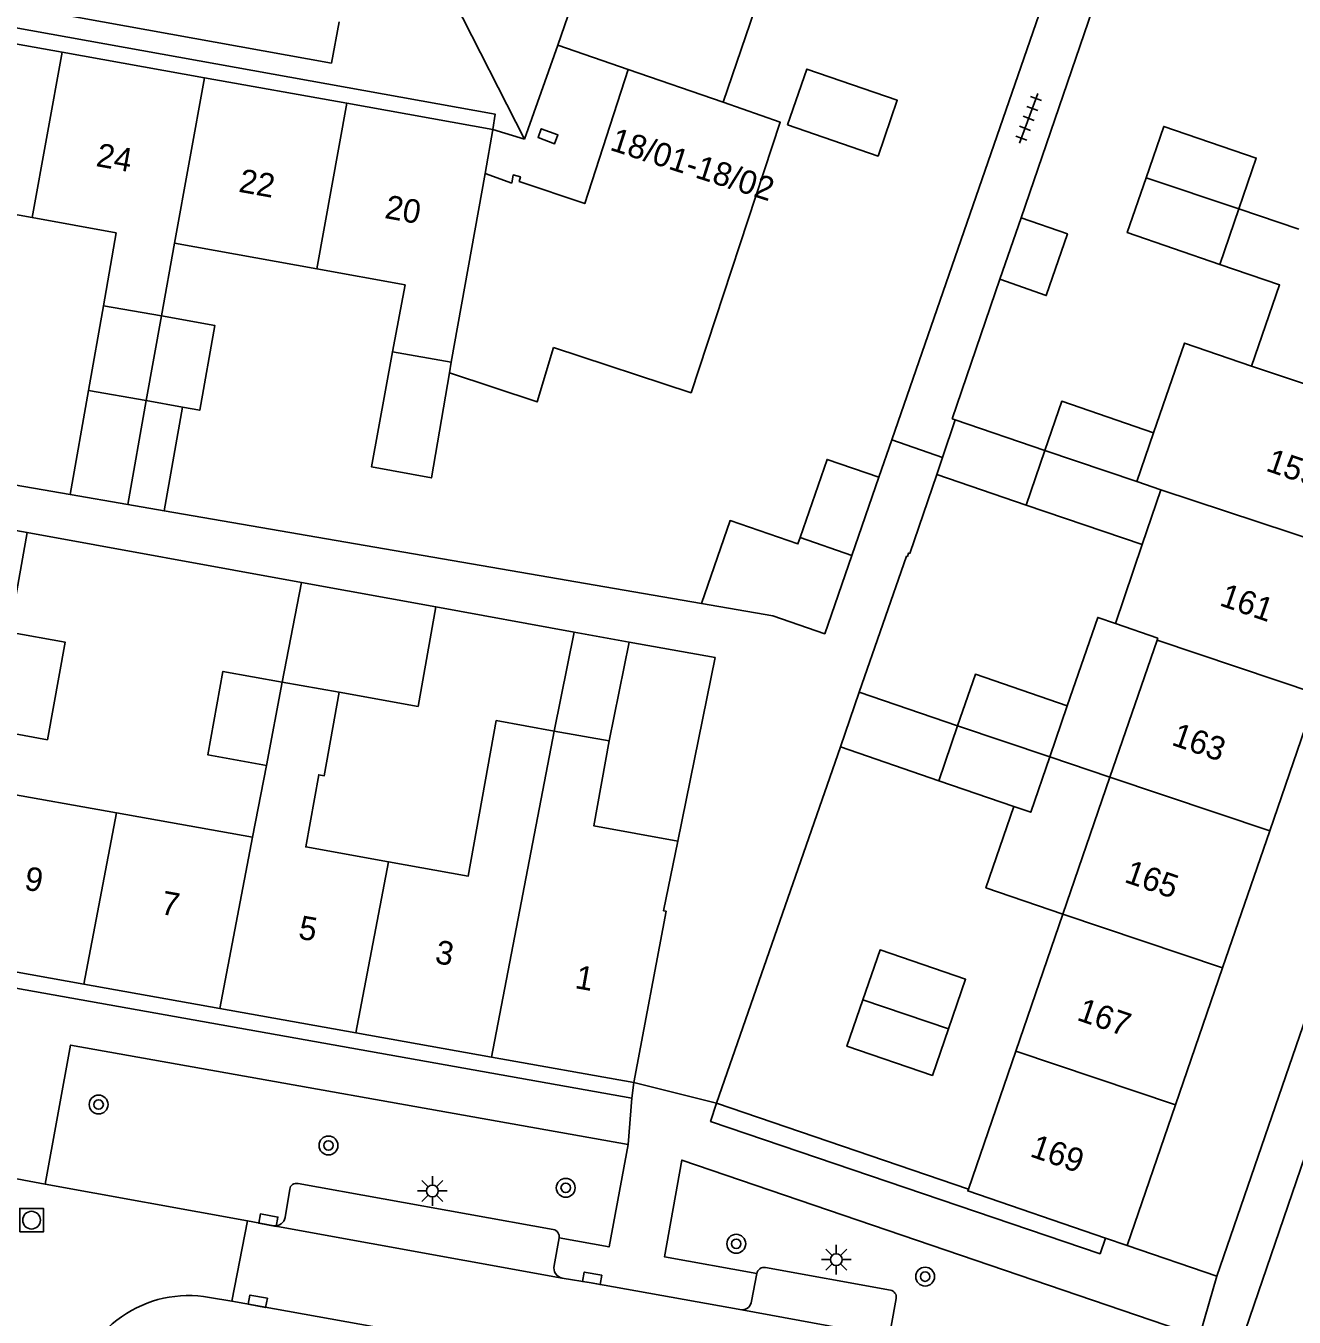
# Model space of a CAD drawing. Extents: x 131000 to 133014, y 396499 to 399001.
# Drawn here: x 131419.2 to 131473, y 397918 to 397972.7 of the extents above; entities that cross this region are included whole.
import ezdxf

# ---------------------------------------------------------------- set-up
doc = ezdxf.new("R2010")
doc.units = 0
for name, color, linetype in [('gg-afsc-erfafscheiding', 7, 'Continuous'), ('gg-afsc-hekwerk', 7, 'Continuous'), ('gg-afsc-muur', 7, 'Continuous'), ('gg-anno-huisnummerreeks BGT', 7, 'Continuous'), ('gg-bbg-bijgebouw', 7, 'Continuous'), ('gg-bbg-gedigitaliseerde bebouwing', 7, 'Continuous'), ('gg-bbg-gedigitaliseerde bijgebouw', 7, 'Continuous'), ('gg-bbg-hoofdgebouw', 7, 'Continuous'), ('gg-bbg-luifel en loopbrug', 7, 'Continuous'), ('gg-bbg-tussenscheiding', 7, 'Continuous'), ('gg-knt-verharding', 7, 'Continuous'), ('gg-knt-verharding nz', 7, 'Continuous'), ('gt-grn-weggrens', 7, 'Continuous'), ('gt-symb-boom', 7, 'Continuous'), ('gt-symb-kolk', 7, 'Continuous'), ('gt-symb-lichtmast', 7, 'Continuous'), ('gt-symb-rioolschacht', 7, 'Continuous'), ('gt-symb-tegel verharding', 7, 'Continuous')]:
    doc.layers.add(name, color=color, linetype=linetype)

# ---------------------------------------------------------------- blocks, each defined once
blk = doc.blocks.new('gt0-TEG1')
at = {"layer": 'gt-symb-tegel verharding'}
for p, q in [((-1.125, 0), (1.125, 0)), ((-0.9, -0.25), (-0.9, 0.25)), ((-0.45, -0.25), (-0.45, 0.25)), ((0, -0.25), (0, 0.25)), ((0.45, -0.25), (0.45, 0.25)), ((0.9, -0.25), (0.9, 0.25))]:
    blk.add_line(p, q, dxfattribs=at)
blk = doc.blocks.new('gt0-KOLK')
at = {"layer": 'gt-symb-kolk'}
blk.add_lwpolyline([(0, 0), (0.375, 0), (0.375, 0.4), (-0.375, 0.4), (-0.375, 0), (0, 0)], dxfattribs=at)
blk = doc.blocks.new('gt0-BOOM')
at = {"layer": 'gt-symb-boom'}
for radius in [0.4, 0.2]:
    blk.add_circle((0, 0), radius, dxfattribs=at)
blk = doc.blocks.new('gt0-LMAST')
at = {"layer": 'gt-symb-lichtmast'}
for p, q in [((-0.005, 0.246), (-0.005, 0.621)), ((-0.182, 0.173), (-0.447, 0.438)), ((0.172, 0.173), (0.437, 0.438)), ((-0.255, -0.004), (-0.63, -0.004)), ((-0.182, -0.181), (-0.447, -0.446)), ((-0.005, -0.254), (-0.005, -0.629)), ((0.437, -0.446), (0.172, -0.181)), ((0.245, -0.004), (0.62, -0.004))]:
    blk.add_line(p, q, dxfattribs=at)
blk.add_circle((-0.005, -0.004), 0.25, dxfattribs=at)
blk = doc.blocks.new('gt0-RS')
at = {"layer": 'gt-symb-rioolschacht'}
blk.add_lwpolyline([(-0.5, -0.5), (0.5, -0.5), (0.5, 0.5), (-0.5, 0.5)], close=True, dxfattribs=at)
blk.add_circle((0, 0), 0.375, dxfattribs=at)

msp = doc.modelspace()

# ---------------------------------------------------------------- linework, layer by layer
at = {"layer": 'gg-afsc-erfafscheiding'}
for p, q in [((131455.911, 397955.135), (131476.625, 398015.019)), ((131461.386, 397964.542), (131473.714, 398000.491)), ((131458.466, 397956.028), (131460.493, 397961.938)), ((131421.109, 397952.825), (131387.293, 397958.67)), ((131458.604, 397955.981), (131458.466, 397956.028)), ((131455.364, 397953.554), (131455.911, 397955.135)), ((131447.851, 397948.202), (131425.101, 397952.135)), ((131430.909, 397949.097), (131419.296, 397951.208)), ((131442.467, 397946.996), (131436.607, 397948.061)), ((131448.431, 397945.912), (131444.788, 397946.574)), ((131448.431, 397945.912), (131446.85, 397938.138)), ((131448.492, 397927.037), (131453.734, 397942.132))]:
    msp.add_line(p, q, dxfattribs=at)
msp.add_lwpolyline([(131454.538, 397944.448), (131456.539, 397950.21), (131456.577, 397950.197), (131456.626, 397950.339), (131456.681, 397950.32)], dxfattribs=at)
at = {"layer": 'gg-afsc-hekwerk'}
msp.add_line((131455.911, 397955.135), (131458.066, 397954.391), dxfattribs=at)
at = {"layer": 'gg-afsc-muur'}
for p, q in [((131457.822, 397953.669), (131456.681, 397950.32)), ((131459.157, 397923.4), (131448.492, 397927.037))]:
    msp.add_line(p, q, dxfattribs=at)
at = {"layer": 'gg-bbg-bijgebouw'}
for p, q in [((131458.604, 397955.981), (131458.066, 397954.391)), ((131462.394, 397954.682), (131458.604, 397955.981)), ((131458.066, 397954.391), (131457.822, 397953.669)), ((131461.604, 397952.374), (131462.394, 397954.682)), ((131454.218, 397950.239), (131455.364, 397953.554)), ((131457.822, 397953.669), (131461.604, 397952.374))]:
    msp.add_line(p, q, dxfattribs=at)
for points in [[(131455.364, 397953.554), (131453.171, 397954.312), (131452.026, 397950.995)], [(131450.881, 397947.678), (131453.071, 397946.923), (131454.218, 397950.239)], [(131458.315, 397930.195), (131459.035, 397932.288), (131455.414, 397933.535), (131454.686, 397931.414)], [(131458.315, 397930.195), (131457.634, 397928.218), (131454.013, 397929.452), (131454.686, 397931.414)]]:
    msp.add_lwpolyline(points, dxfattribs=at)
at = {"layer": 'gg-bbg-gedigitaliseerde bebouwing'}
for p, q in [((131450.677, 397975.005), (131448.765, 397969.444)), ((131439.821, 397966.018), (131438.685, 397966.414)), ((131470.609, 397964.92), (131473.149, 397964.062)), ((131422.522, 397960.821), (131423.067, 397963.912)), ((131424.982, 397960.387), (131425.539, 397963.467)), ((131435.297, 397961.71), (131434.771, 397958.866)), ((131467.309, 397953.026), (131466.288, 397953.37)), ((131430.099, 397944.875), (131432.506, 397944.443)), ((131443.937, 397942.389), (131441.615, 397942.805)), ((131429.424, 397941.35), (131428.839, 397938.301)), ((131423.08, 397939.333), (131417.322, 397940.365)), ((131428.839, 397938.301), (131423.08, 397939.333)), ((131446.249, 397935.185), (131446.85, 397938.138))]:
    msp.add_line(p, q, dxfattribs=at)
for points in [[(131469.802, 397962.571), (131472.335, 397961.698), (131471.152, 397958.261)], [(131441.589, 397959.055), (131440.889, 397956.748), (131437.177, 397957.973)], [(131466.998, 397955.436), (131468.304, 397959.239), (131471.152, 397958.261)], [(131434.597, 397937.269), (131431.095, 397937.896), (131431.643, 397940.953), (131431.873, 397940.911), (131432.506, 397944.443)], [(131441.615, 397942.805), (131439.158, 397943.247), (131437.974, 397936.662), (131434.597, 397937.269)], [(131446.85, 397938.138), (131443.298, 397938.784), (131443.937, 397942.389)]]:
    msp.add_lwpolyline(points, dxfattribs=at)
at = {"layer": 'gg-bbg-gedigitaliseerde bijgebouw'}
for p, q in [((131460.493, 397961.938), (131461.386, 397964.542)), ((131422.522, 397960.821), (131421.888, 397957.231)), ((131424.333, 397956.799), (131421.888, 397957.231)), ((131424.333, 397956.799), (131425.876, 397956.522)), ((131466.288, 397953.37), (131462.394, 397954.682)), ((131417.149, 397951.599), (131419.296, 397951.208)), ((131419.296, 397951.208), (131418.542, 397946.996)), ((131447.851, 397948.202), (131450.881, 397947.678)), ((131462.605, 397941.711), (131463.348, 397943.872)), ((131457.905, 397940.7), (131458.701, 397943.018)), ((131461.081, 397939.608), (131457.905, 397940.7))]:
    msp.add_line(p, q, dxfattribs=at)
for points in [[(131451.5, 397968.478), (131455.33, 397967.161), (131456.143, 397969.526), (131452.312, 397970.842), (131451.5, 397968.478)], [(131470.609, 397964.92), (131471.349, 397967.071), (131467.431, 397968.418), (131466.682, 397966.24)], [(131466.682, 397966.24), (131465.884, 397963.918), (131469.802, 397962.571)], [(131461.386, 397964.542), (131463.354, 397963.864), (131462.455, 397961.25), (131460.493, 397961.938)], [(131425.876, 397956.522), (131426.6, 397956.392), (131427.245, 397959.981), (131424.982, 397960.387)], [(131434.771, 397958.866), (131433.87, 397953.997), (131436.416, 397953.526), (131437.177, 397957.973)], [(131462.394, 397954.682), (131463.111, 397956.771), (131466.998, 397955.436)], [(131452.026, 397950.995), (131451.934, 397950.729), (131449.065, 397951.72), (131447.851, 397948.202)], [(131418.542, 397946.996), (131420.903, 397946.564), (131420.147, 397942.433), (131417.786, 397942.865)], [(131429.424, 397941.35), (131426.951, 397941.795), (131427.585, 397945.327), (131430.099, 397944.875)], [(131463.348, 397943.872), (131459.455, 397945.211), (131458.701, 397943.018)], [(131462.605, 397941.711), (131461.797, 397939.362), (131461.081, 397939.608)]]:
    msp.add_lwpolyline(points, dxfattribs=at)
at = {"layer": 'gg-bbg-hoofdgebouw'}
for p, q in [((131443.69, 397977.437), (131441.77, 397971.85)), ((131420.772, 397971.562), (131414.728, 397972.648)), ((131426.806, 397970.476), (131420.772, 397971.562)), ((131444.741, 397970.828), (131441.77, 397971.85)), ((131432.829, 397969.393), (131426.806, 397970.476)), ((131439.02, 397968.28), (131432.829, 397969.393)), ((131438.685, 397966.414), (131439.02, 397968.28)), ((131413.466, 397965.64), (131419.505, 397964.553)), ((131419.505, 397964.553), (131423.067, 397963.912)), ((131425.539, 397963.467), (131431.562, 397962.383)), ((131431.562, 397962.383), (131435.297, 397961.71)), ((131466.524, 397950.708), (131467.309, 397953.026)), ((131465.388, 397947.354), (131466.524, 397950.708)), ((131467.18, 397946.742), (131465.388, 397947.354)), ((131467.151, 397946.659), (131467.18, 397946.742)), ((131465.155, 397940.851), (131467.151, 397946.659)), ((131473.92, 397944.385), (131471.923, 397938.579)), ((131463.16, 397935.045), (131465.155, 397940.851)), ((131471.923, 397938.579), (131469.926, 397932.773)), ((131461.164, 397929.239), (131463.16, 397935.045)), ((131421.695, 397932.081), (131415.943, 397933.111)), ((131469.926, 397932.773), (131467.929, 397926.966)), ((131427.449, 397931.051), (131421.695, 397932.081)), ((131433.206, 397930.02), (131427.449, 397931.051)), ((131438.963, 397928.989), (131433.206, 397930.02)), ((131459.157, 397923.4), (131461.164, 397929.239)), ((131444.99, 397927.91), (131438.963, 397928.989)), ((131467.929, 397926.966), (131465.88, 397921.01)), ((131464.965, 397921.323), (131465.88, 397921.01))]:
    msp.add_line(p, q, dxfattribs=at)
for points in [[(131439.821, 397966.018), (131439.882, 397966.361), (131440.183, 397966.28), (131440.135, 397966.076), (131442.909, 397965.144), (131444.741, 397970.828)], [(131448.765, 397969.444), (131451.186, 397968.594), (131447.411, 397957.133), (131441.589, 397959.055)], [(131444.99, 397927.91), (131446.352, 397935.167), (131446.249, 397935.185)], [(131459.157, 397923.4), (131459.13, 397923.32), (131464.965, 397921.323)]]:
    msp.add_lwpolyline(points, dxfattribs=at)
at = {"layer": 'gg-bbg-luifel en loopbrug'}
for p, q in [((131421.888, 397957.231), (131421.109, 397952.825)), ((131424.333, 397956.799), (131423.556, 397952.402)), ((131425.876, 397956.522), (131425.101, 397952.135)), ((131423.556, 397952.402), (131421.109, 397952.825)), ((131425.101, 397952.135), (131423.556, 397952.402)), ((131466.524, 397950.708), (131461.604, 397952.374)), ((131430.099, 397944.875), (131430.909, 397949.097)), ((131436.607, 397948.061), (131430.909, 397949.097)), ((131441.615, 397942.805), (131442.467, 397946.996)), ((131444.788, 397946.574), (131442.467, 397946.996)), ((131443.937, 397942.389), (131444.788, 397946.574)), ((131453.734, 397942.132), (131454.538, 397944.448)), ((131458.701, 397943.018), (131454.538, 397944.448)), ((131457.905, 397940.7), (131453.734, 397942.132)), ((131462.605, 397941.711), (131465.155, 397940.851))]:
    msp.add_line(p, q, dxfattribs=at)
for points in [[(131432.506, 397944.443), (131435.851, 397943.844), (131436.607, 397948.061)], [(131465.388, 397947.354), (131464.633, 397947.613), (131463.348, 397943.872)], [(131463.16, 397935.045), (131459.898, 397936.165), (131461.081, 397939.608)]]:
    msp.add_lwpolyline(points, dxfattribs=at)
at = {"layer": 'gg-bbg-tussenscheiding'}
for p, q in [((131419.505, 397964.553), (131420.772, 397971.562)), ((131444.741, 397970.828), (131448.765, 397969.444)), ((131426.806, 397970.476), (131425.539, 397963.467)), ((131431.562, 397962.383), (131432.829, 397969.393)), ((131437.257, 397958.427), (131438.685, 397966.414)), ((131466.682, 397966.24), (131470.609, 397964.92)), ((131469.802, 397962.571), (131470.609, 397964.92)), ((131424.982, 397960.387), (131422.522, 397960.821)), ((131424.333, 397956.799), (131424.982, 397960.387)), ((131434.771, 397958.866), (131437.257, 397958.427)), ((131437.177, 397957.973), (131437.257, 397958.427)), ((131477.911, 397955.989), (131471.152, 397958.261)), ((131466.998, 397955.436), (131466.288, 397953.37)), ((131475.914, 397950.183), (131467.309, 397953.026)), ((131454.218, 397950.239), (131452.026, 397950.995)), ((131473.92, 397944.385), (131467.151, 397946.659)), ((131429.424, 397941.35), (131430.099, 397944.875)), ((131458.701, 397943.018), (131462.605, 397941.711)), ((131441.615, 397942.805), (131438.963, 397928.989)), ((131471.923, 397938.579), (131465.155, 397940.851)), ((131421.695, 397932.081), (131423.08, 397939.333)), ((131427.449, 397931.051), (131428.839, 397938.301)), ((131433.206, 397930.02), (131434.597, 397937.269)), ((131463.16, 397935.045), (131469.926, 397932.773)), ((131454.686, 397931.414), (131458.315, 397930.195)), ((131467.929, 397926.966), (131461.164, 397929.239))]:
    msp.add_line(p, q, dxfattribs=at)
at = {"layer": 'gg-knt-verharding'}
for p, q in [((131469.679, 397919.709), (131499.702, 398007.018)), ((131440.35, 397967.87), (131441.77, 397971.85)), ((131439.02, 397968.28), (131440.35, 397967.87)), ((131444.896, 397927.246), (131363.938, 397941.734)), ((131444.99, 397927.91), (131444.896, 397927.246)), ((131418.175, 397923.958), (131420.06, 397923.609)), ((131420.06, 397923.609), (131428.618, 397922.051)), ((131430.214, 397922.198), (131430.417, 397923.391)), ((131430.768, 397923.632), (131441.577, 397921.689)), ((131427.955, 397918.651), (131428.618, 397922.051)), ((131428.618, 397922.051), (131429.747, 397921.839)), ((131441.821, 397921.332), (131441.614, 397920.159)), ((131465.88, 397921.01), (131469.679, 397919.709)), ((131450.56, 397920.081), (131455.852, 397919.119)), ((131449.968, 397918.652), (131450.201, 397919.818)), ((131427.955, 397918.651), (131427.011, 397918.811)), ((131456.1, 397918.765), (131455.884, 397917.587))]:
    msp.add_line(p, q, dxfattribs=at)
for points in [[(131439.02, 397968.28), (131439.116, 397968.929), (131372.421, 397980.959), (131372.29, 397980.28)], [(131405.272, 397977.752), (131404.946, 397976.018), (131432.179, 397971.098), (131432.503, 397972.846)], [(131470.894, 397917.438), (131475.563, 397931.086), (131476.923, 397930.634), (131477.093, 397931.026)], [(131420.06, 397923.609), (131421.13, 397929.5), (131444.754, 397925.284)], [(131448.492, 397927.037), (131448.236, 397926.269), (131464.738, 397920.661), (131464.965, 397921.323)], [(131444.754, 397925.284), (131443.937, 397920.949), (131441.821, 397921.332)], [(131450.201, 397919.818), (131446.282, 397920.531), (131447.016, 397924.632), (131468.148, 397917.424)], [(131441.952, 397919.623), (131443.186, 397919.423), (131449.564, 397918.288)], [(131470.734, 397910.92), (131453.266, 397914.108), (131427.955, 397918.651)]]:
    msp.add_lwpolyline(points, dxfattribs=at)
for centre, radius, start, end in [((131430.69, 397923.37), 0.274, 73.4289, 175.5188), ((131429.793, 397922.262), 0.426, 263.7783, 351.3233), ((131441.518, 397921.387), 0.308, 349.7225, 78.9806), ((131442.039, 397920.052), 0.438, 165.8711, 258.5997), ((131450.504, 397919.78), 0.306, 79.5145, 172.9378), ((131426.129, 397913.934), 4.956, 79.7485, 170.2195), ((131455.798, 397918.818), 0.306, 350.1123, 79.9152), ((131449.57, 397918.687), 0.399, 269.0976, 354.9395)]:
    msp.add_arc(centre, radius, start, end, dxfattribs=at)
at = {"layer": 'gg-knt-verharding nz'}
for p, q in [((131441.952, 397919.623), (131429.747, 397921.839)), ((131456.238, 397917.056), (131449.564, 397918.288))]:
    msp.add_line(p, q, dxfattribs=at)
at = {"layer": 'gt-grn-weggrens'}
for p, q in [((131437.376, 397973.718), (131440.35, 397967.87)), ((131444.99, 397927.91), (131448.492, 397927.037)), ((131444.754, 397925.284), (131444.896, 397927.246)), ((131469.679, 397919.709), (131468.725, 397916.402))]:
    msp.add_line(p, q, dxfattribs=at)

# ---------------------------------------------------------------- block references
at = {"layer": 'gt-symb-boom'}
for p in [(131422.319, 397926.982), (131432.055, 397925.248), (131442.102, 397923.454), (131449.326, 397921.085), (131457.325, 397919.693)]:
    msp.add_blockref('gt0-BOOM', p, dxfattribs=at)
at = {"layer": 'gt-symb-kolk'}
for p, rotation in [((131441.418, 397968.187), 160.06095208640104), ((131429.471, 397921.886), -10.181417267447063), ((131443.186, 397919.423), -10.083246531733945), ((131429.025, 397918.451), -10.59139876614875)]:
    msp.add_blockref('gt0-KOLK', p, dxfattribs=dict(at, rotation=rotation))
at = {"layer": 'gt-symb-lichtmast'}
for p in [(131436.46, 397923.326), (131453.567, 397920.416)]:
    msp.add_blockref('gt0-LMAST', p, dxfattribs=at)
at = {"layer": 'gt-symb-rioolschacht'}
msp.add_blockref('gt0-RS', (131419.478, 397922.084), dxfattribs=at)
at = {"layer": 'gt-symb-tegel verharding', "rotation": 70.06095208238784}
msp.add_blockref('gt0-TEG1', (131461.71, 397968.757), dxfattribs=at)

# ---------------------------------------------------------------- texts
at = {"layer": 'gg-anno-huisnummerreeks BGT'}
for s, rotation, p in [('18/01-18/02', 342.1, (131443.931, 397967.429)), ('24', 349.8, (131422.172, 397966.738)), ('22', 349.8, (131428.215, 397965.651)), ('20', 349.8, (131434.398, 397964.539)), ('159', 341, (131471.712, 397953.845)), ('161', 341, (131469.749, 397948.138)), ('163', 341, (131467.717, 397942.229)), ('9', 349.9, (131419.131, 397936.096)), ('165', 341, (131465.719, 397936.42)), ('7', 349.9, (131424.913, 397935.06)), ('5', 349.9, (131430.74, 397934.017)), ('3', 349.9, (131436.526, 397932.981)), ('1', 349.9, (131442.455, 397931.919)), ('167', 341, (131463.708, 397930.574)), ('169', 341, (131461.721, 397924.798))]:
    msp.add_text(s, height=1, rotation=rotation, dxfattribs=at).set_placement(p)

doc.saveas('drawing.dxf')
